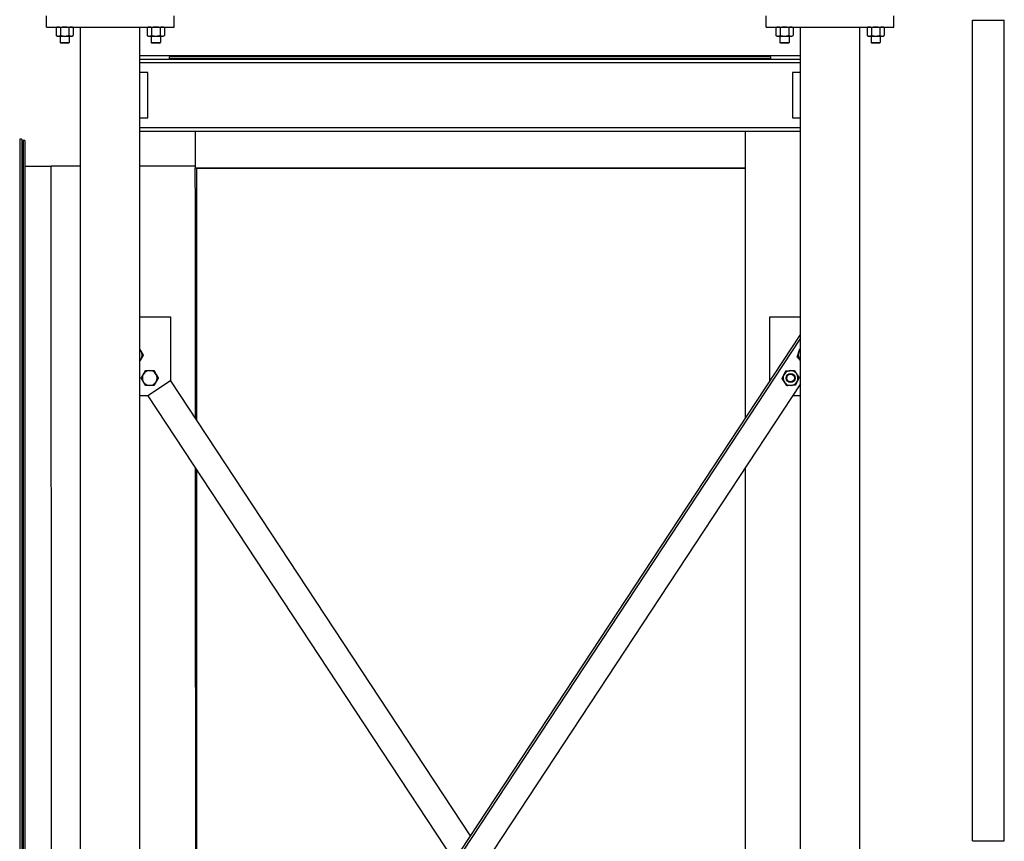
# Model space of a CAD drawing. Header units: inches. Extents: x 36 to 1719, y -84 to 1122.
# Tile 445 of 550: x 1470 to 1578, y 313 to 403. Entities that reach past the tile are written whole.
import ezdxf

# ---------------------------------------------------------------- set-up
doc = ezdxf.new("R2010")
doc.units = ezdxf.units.IN
doc.header["$LTSCALE"] = 48
doc.header["$MEASUREMENT"] = 0
doc.layers.add('Visible (ANSI)', color=7, linetype='Continuous', lineweight=30)

msp = doc.modelspace()

# ---------------------------------------------------------------- linework, layer by layer
at = {"layer": 'Visible (ANSI)'}
for p, q in [((1472.59812, 402.54693), (1472.59812, 403.79693)), ((1486.59812, 402.54693), (1486.59812, 403.79693)), ((1551.59812, 402.54693), (1551.59812, 403.79693)), ((1565.59812, 402.54693), (1565.59812, 403.79693)), ((1574.21812, 313.29093), (1574.21812, 403.29693)), ((1574.21812, 403.29693), (1577.71812, 403.29693)), ((1577.71812, 313.29093), (1577.71812, 403.29693)), ((1472.59812, 402.54693), (1486.59812, 402.54693)), ((1473.78562, 402.54693), (1473.65993, 402.48832)), ((1473.65993, 402.48832), (1473.65993, 401.62154)), ((1474.12902, 402.48832), (1474.12902, 401.62154)), ((1475.06722, 402.48832), (1475.06722, 401.62154)), ((1475.41062, 402.54693), (1475.53631, 402.48832)), ((1475.53631, 402.48832), (1475.53631, 401.62154)), ((1476.34812, 241.60943), (1476.34812, 402.54693)), ((1482.84812, 241.60943), (1482.84812, 402.54693)), ((1483.78562, 402.54693), (1483.65993, 402.48832)), ((1483.65993, 402.48832), (1483.65993, 401.62154)), ((1484.12902, 402.48832), (1484.12902, 401.62154)), ((1485.06722, 402.48832), (1485.06722, 401.62154)), ((1485.41062, 402.54693), (1485.53631, 402.48832)), ((1485.53631, 402.48832), (1485.53631, 401.62154)), ((1551.59812, 402.54693), (1565.59812, 402.54693)), ((1552.78562, 402.54693), (1552.65993, 402.48832)), ((1552.65993, 402.48832), (1552.65993, 401.62154)), ((1553.12902, 402.48832), (1553.12902, 401.62154)), ((1554.06722, 402.48832), (1554.06722, 401.62154)), ((1554.41062, 402.54693), (1554.53631, 402.48832)), ((1554.53631, 402.48832), (1554.53631, 401.62154)), ((1555.34812, 241.60943), (1555.34812, 402.54693)), ((1561.84812, 241.60943), (1561.84812, 402.54693)), ((1562.78562, 402.54693), (1562.65993, 402.48832)), ((1562.65993, 402.48832), (1562.65993, 401.62154)), ((1563.12902, 402.48832), (1563.12902, 401.62154)), ((1564.06722, 402.48832), (1564.06722, 401.62154)), ((1564.41062, 402.54693), (1564.53631, 402.48832)), ((1564.53631, 402.48832), (1564.53631, 401.62154)), ((1473.78562, 401.56293), (1473.65993, 401.62154)), ((1473.78562, 401.56293), (1473.89447, 401.56293)), ((1473.89447, 401.56293), (1474.59812, 401.56293)), ((1474.09812, 401.56293), (1474.09812, 400.87362)), ((1474.59812, 401.56293), (1475.30177, 401.56293)), ((1475.09812, 401.56293), (1475.09812, 400.87362)), ((1475.30177, 401.56293), (1475.41062, 401.56293)), ((1475.41062, 401.56293), (1475.53631, 401.62154)), ((1483.78562, 401.56293), (1483.65993, 401.62154)), ((1483.78562, 401.56293), (1483.89447, 401.56293)), ((1483.89447, 401.56293), (1484.59812, 401.56293)), ((1484.09812, 401.56293), (1484.09812, 400.87362)), ((1484.59812, 401.56293), (1485.30177, 401.56293)), ((1485.09812, 401.56293), (1485.09812, 400.87362)), ((1485.30177, 401.56293), (1485.41062, 401.56293)), ((1485.41062, 401.56293), (1485.53631, 401.62154)), ((1552.78562, 401.56293), (1552.65993, 401.62154)), ((1552.78562, 401.56293), (1552.89447, 401.56293)), ((1552.89447, 401.56293), (1553.59812, 401.56293)), ((1553.09812, 401.56293), (1553.09812, 400.87362)), ((1553.59812, 401.56293), (1554.30177, 401.56293)), ((1554.09812, 401.56293), (1554.09812, 400.87362)), ((1554.30177, 401.56293), (1554.41062, 401.56293)), ((1554.41062, 401.56293), (1554.53631, 401.62154)), ((1562.78562, 401.56293), (1562.65993, 401.62154)), ((1562.78562, 401.56293), (1562.89447, 401.56293)), ((1562.89447, 401.56293), (1563.59812, 401.56293)), ((1563.09812, 401.56293), (1563.09812, 400.87362)), ((1563.59812, 401.56293), (1564.30177, 401.56293)), ((1564.09812, 401.56293), (1564.09812, 400.87362)), ((1564.30177, 401.56293), (1564.41062, 401.56293)), ((1564.41062, 401.56293), (1564.53631, 401.62154)), ((1474.1748, 400.79693), (1474.09812, 400.87362)), ((1474.09812, 400.87362), (1475.09812, 400.87362)), ((1475.02143, 400.79693), (1474.1748, 400.79693)), ((1475.02143, 400.79693), (1475.09812, 400.87362)), ((1484.1748, 400.79693), (1484.09812, 400.87362)), ((1484.09812, 400.87362), (1485.09812, 400.87362)), ((1485.02143, 400.79693), (1484.1748, 400.79693)), ((1485.02143, 400.79693), (1485.09812, 400.87362)), ((1553.1748, 400.79693), (1553.09812, 400.87362)), ((1553.09812, 400.87362), (1554.09812, 400.87362)), ((1554.02143, 400.79693), (1553.1748, 400.79693)), ((1554.02143, 400.79693), (1554.09812, 400.87362)), ((1563.1748, 400.79693), (1563.09812, 400.87362)), ((1563.09812, 400.87362), (1564.09812, 400.87362)), ((1564.02143, 400.79693), (1563.1748, 400.79693)), ((1564.02143, 400.79693), (1564.09812, 400.87362)), ((1482.84812, 399.42193), (1555.34812, 399.42193)), ((1482.84812, 399.04693), (1555.34812, 399.04693)), ((1552.09912, 399.29693), (1486.09912, 399.29693)), ((1486.09912, 399.10943), (1486.09912, 399.29693)), ((1486.09912, 399.10943), (1552.09912, 399.10943)), ((1488.91162, 399.10943), (1488.91162, 399.04693)), ((1549.28662, 399.10943), (1549.28662, 399.04693)), ((1552.09912, 399.10943), (1552.09912, 399.29693)), ((1482.84812, 398.64693), (1555.34812, 398.64693)), ((1483.72062, 397.58193), (1482.84812, 397.58193)), ((1483.72062, 392.58193), (1483.72062, 397.58193)), ((1554.47562, 397.58193), (1554.47562, 392.58193)), ((1555.34812, 397.58193), (1554.47562, 397.58193)), ((1482.84812, 392.58193), (1483.72062, 392.58193)), ((1554.47562, 392.58193), (1555.34812, 392.58193)), ((1482.84812, 391.51693), (1555.34812, 391.51693)), ((1469.66162, 390.26568), (1469.66162, 267.20328)), ((1469.85162, 390.26568), (1469.66162, 390.26568)), ((1469.85162, 390.26568), (1469.91162, 390.26568)), ((1469.91162, 390.26568), (1469.91162, 267.20328)), ((1470.22412, 390.10943), (1470.03662, 390.10943)), ((1470.03662, 390.10943), (1470.03662, 267.35943)), ((1470.22412, 390.10943), (1470.22412, 267.35943)), ((1482.84812, 391.11693), (1555.34812, 391.11693)), ((1488.91162, 391.11693), (1488.91162, 387.10943)), ((1549.28662, 391.11693), (1549.28662, 387.10943)), ((1470.22412, 387.29693), (1473.11408, 387.29693)), ((1476.34812, 387.29693), (1473.11408, 387.29693)), ((1488.91162, 387.29693), (1482.84812, 387.29693)), ((1488.91162, 387.10943), (1549.28662, 387.10943)), ((1489.09912, 387.10943), (1489.09912, 387.06515)), ((1489.09912, 387.06515), (1549.28662, 387.06515)), ((1489.09912, 359.38689), (1489.09912, 387.06515)), ((1549.28662, 387.10943), (1549.28662, 387.06515)), ((1549.28662, 387.06515), (1549.28662, 359.67463)), ((1482.84812, 370.75759), (1486.22062, 370.75759)), ((1486.22062, 370.75759), (1486.22062, 363.75759)), ((1551.97562, 370.75759), (1555.34812, 370.75759)), ((1551.97562, 363.75759), (1551.97562, 370.75759)), ((1555.27575, 368.76849), (1482.84812, 258.79481)), ((1555.27575, 368.76849), (1555.32586, 368.73549)), ((1555.34812, 368.72083), (1555.32586, 368.73549)), ((1555.34812, 368.42385), (1482.84812, 258.34028)), ((1555.34812, 363.42405), (1482.92049, 253.45036)), ((1486.22062, 363.75759), (1483.71517, 362.10752)), ((1486.22062, 363.75759), (1519.09812, 313.83659)), ((1483.71517, 362.10752), (1482.84812, 362.10752)), ((1483.71517, 362.10752), (1517.30204, 311.10943)), ((1555.34812, 362.10752), (1554.48107, 362.10752)), ((1489.09912, 270.31515), (1489.09912, 353.93257)), ((1549.28662, 354.2203), (1549.28662, 299.31515)), ((1574.21812, 313.29093), (1577.71812, 313.29093))]:
    msp.add_line(p, q, dxfattribs=at)
for radius in [0.50016, 0.5, 0.42332]:
    msp.add_circle((1554.26217, 364.04778), radius, dxfattribs=at)
for centre, radius, start, end in [((1482.28401, 366.55323), 0.8125, 30, 46.0292092), ((1482.28401, 366.55323), 0.8125, 330, 30), ((1555.91223, 366.55323), 0.8125, 162.5768275, 222.5768275), ((1555.91223, 366.55323), 0.8125, 133.9707908, 162.5768275), ((1482.28401, 366.55323), 0.8125, 313.9707908, 330), ((1555.91223, 366.55323), 0.8125, 222.5768275, 226.0292092), ((1483.93407, 364.04778), 0.8125, 150, 210), ((1483.93407, 364.04778), 0.8125, 90, 150), ((1483.93407, 364.04778), 0.8125, 30, 90), ((1483.93407, 364.04778), 0.8125, 330, 30), ((1554.26217, 364.04778), 0.8125, 153.6646416, 213.6646416), ((1554.26217, 364.04778), 0.8125, 93.6646416, 153.6646416), ((1554.26217, 364.04778), 0.8125, 33.6646416, 93.6646416), ((1554.26217, 364.04778), 0.8125, 333.6646416, 33.6646416), ((1483.93407, 364.04778), 0.8125, 210, 270), ((1483.93407, 364.04778), 0.8125, 270, 330), ((1554.26217, 364.04778), 0.8125, 213.6646416, 273.6646416), ((1554.26217, 364.04778), 0.8125, 273.6646416, 333.6646416), ((1469.34912, 325.29693), 6.25, 83.6846844, 84.8363929), ((1469.34912, 325.29693), 2.75, 75.5224878, 78.1971083)]:
    msp.add_arc(centre, radius, start, end, dxfattribs=at)
for points, weights in [([(1473.89447, 402.54693), (1473.78562, 402.54693), (1473.65993, 402.48832)], [1, 1.0379548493, 1]), ([(1474.12902, 402.48832), (1474.00333, 402.54693), (1473.89447, 402.54693)], [1, 1.0379548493, 1]), ([(1474.59812, 402.54693), (1474.38041, 402.54693), (1474.12902, 402.48832)], [1, 1.0379548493, 1]), ([(1475.06722, 402.48832), (1474.81583, 402.54693), (1474.59812, 402.54693)], [1, 1.0379548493, 1]), ([(1475.30177, 402.54693), (1475.19291, 402.54693), (1475.06722, 402.48832)], [1, 1.0379548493, 1]), ([(1475.53631, 402.48832), (1475.41062, 402.54693), (1475.30177, 402.54693)], [1, 1.0379548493, 1]), ([(1483.89447, 402.54693), (1483.78562, 402.54693), (1483.65993, 402.48832)], [1, 1.0379548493, 1]), ([(1484.12902, 402.48832), (1484.00333, 402.54693), (1483.89447, 402.54693)], [1, 1.0379548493, 1]), ([(1484.59812, 402.54693), (1484.38041, 402.54693), (1484.12902, 402.48832)], [1, 1.0379548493, 1]), ([(1485.06722, 402.48832), (1484.81583, 402.54693), (1484.59812, 402.54693)], [1, 1.0379548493, 1]), ([(1485.30177, 402.54693), (1485.19291, 402.54693), (1485.06722, 402.48832)], [1, 1.0379548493, 1]), ([(1485.53631, 402.48832), (1485.41062, 402.54693), (1485.30177, 402.54693)], [1, 1.0379548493, 1]), ([(1552.89447, 402.54693), (1552.78562, 402.54693), (1552.65993, 402.48832)], [1, 1.0379548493, 1]), ([(1553.12902, 402.48832), (1553.00333, 402.54693), (1552.89447, 402.54693)], [1, 1.0379548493, 1]), ([(1553.59812, 402.54693), (1553.38041, 402.54693), (1553.12902, 402.48832)], [1, 1.0379548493, 1]), ([(1554.06722, 402.48832), (1553.81583, 402.54693), (1553.59812, 402.54693)], [1, 1.0379548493, 1]), ([(1554.30177, 402.54693), (1554.19291, 402.54693), (1554.06722, 402.48832)], [1, 1.0379548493, 1]), ([(1554.53631, 402.48832), (1554.41062, 402.54693), (1554.30177, 402.54693)], [1, 1.0379548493, 1]), ([(1562.89447, 402.54693), (1562.78562, 402.54693), (1562.65993, 402.48832)], [1, 1.0379548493, 1]), ([(1563.12902, 402.48832), (1563.00333, 402.54693), (1562.89447, 402.54693)], [1, 1.0379548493, 1]), ([(1563.59812, 402.54693), (1563.38041, 402.54693), (1563.12902, 402.48832)], [1, 1.0379548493, 1]), ([(1564.06722, 402.48832), (1563.81583, 402.54693), (1563.59812, 402.54693)], [1, 1.0379548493, 1]), ([(1564.30177, 402.54693), (1564.19291, 402.54693), (1564.06722, 402.48832)], [1, 1.0379548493, 1]), ([(1564.53631, 402.48832), (1564.41062, 402.54693), (1564.30177, 402.54693)], [1, 1.0379548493, 1]), ([(1473.65993, 401.62154), (1473.78562, 401.56293), (1473.89447, 401.56293)], [1, 1.0379548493, 1]), ([(1473.89447, 401.56293), (1474.00333, 401.56293), (1474.12902, 401.62154)], [1, 1.0379548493, 1]), ([(1474.12902, 401.62154), (1474.38041, 401.56293), (1474.59812, 401.56293)], [1, 1.0379548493, 1]), ([(1474.59812, 401.56293), (1474.81583, 401.56293), (1475.06722, 401.62154)], [1, 1.0379548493, 1]), ([(1475.06722, 401.62154), (1475.19291, 401.56293), (1475.30177, 401.56293)], [1, 1.0379548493, 1]), ([(1475.30177, 401.56293), (1475.41062, 401.56293), (1475.53631, 401.62154)], [1, 1.0379548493, 1]), ([(1483.65993, 401.62154), (1483.78562, 401.56293), (1483.89447, 401.56293)], [1, 1.0379548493, 1]), ([(1483.89447, 401.56293), (1484.00333, 401.56293), (1484.12902, 401.62154)], [1, 1.0379548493, 1]), ([(1484.12902, 401.62154), (1484.38041, 401.56293), (1484.59812, 401.56293)], [1, 1.0379548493, 1]), ([(1484.59812, 401.56293), (1484.81583, 401.56293), (1485.06722, 401.62154)], [1, 1.0379548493, 1]), ([(1485.06722, 401.62154), (1485.19291, 401.56293), (1485.30177, 401.56293)], [1, 1.0379548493, 1]), ([(1485.30177, 401.56293), (1485.41062, 401.56293), (1485.53631, 401.62154)], [1, 1.0379548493, 1]), ([(1552.65993, 401.62154), (1552.78562, 401.56293), (1552.89447, 401.56293)], [1, 1.0379548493, 1]), ([(1552.89447, 401.56293), (1553.00333, 401.56293), (1553.12902, 401.62154)], [1, 1.0379548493, 1]), ([(1553.12902, 401.62154), (1553.38041, 401.56293), (1553.59812, 401.56293)], [1, 1.0379548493, 1]), ([(1553.59812, 401.56293), (1553.81583, 401.56293), (1554.06722, 401.62154)], [1, 1.0379548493, 1]), ([(1554.06722, 401.62154), (1554.19291, 401.56293), (1554.30177, 401.56293)], [1, 1.0379548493, 1]), ([(1554.30177, 401.56293), (1554.41062, 401.56293), (1554.53631, 401.62154)], [1, 1.0379548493, 1]), ([(1562.65993, 401.62154), (1562.78562, 401.56293), (1562.89447, 401.56293)], [1, 1.0379548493, 1]), ([(1562.89447, 401.56293), (1563.00333, 401.56293), (1563.12902, 401.62154)], [1, 1.0379548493, 1]), ([(1563.12902, 401.62154), (1563.38041, 401.56293), (1563.59812, 401.56293)], [1, 1.0379548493, 1]), ([(1563.59812, 401.56293), (1563.81583, 401.56293), (1564.06722, 401.62154)], [1, 1.0379548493, 1]), ([(1564.06722, 401.62154), (1564.19291, 401.56293), (1564.30177, 401.56293)], [1, 1.0379548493, 1]), ([(1564.30177, 401.56293), (1564.41062, 401.56293), (1564.53631, 401.62154)], [1, 1.0379548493, 1]), ([(1482.84812, 367.20116), (1482.91983, 367.07695), (1482.98765, 366.95948)], [1.01798626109, 1.02331444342, 1]), ([(1482.98765, 366.95948), (1483.09651, 366.77093), (1483.2222, 366.55323)], [1, 1.0379548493, 1]), ([(1483.2222, 366.55323), (1483.09651, 366.33552), (1482.98765, 366.14698)], [1, 1.0379548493, 1]), ([(1554.99655, 366.34894), (1555.07182, 366.58879), (1555.13701, 366.79651)], [1, 1.0379548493, 1]), ([(1555.31393, 366.00351), (1555.16663, 366.16382), (1554.99655, 366.34894)], [1, 1.0379548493, 1]), ([(1555.13701, 366.79651), (1555.2022, 367.00423), (1555.27747, 367.24409)], [1, 1.0379548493, 1]), ([(1555.27747, 367.24409), (1555.31345, 367.25211), (1555.34812, 367.25985)], [1, 1.005390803, 1.00925027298]), ([(1482.98765, 366.14698), (1482.91983, 366.0295), (1482.84812, 365.9053)], [1, 1.02331444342, 1.01798626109]), ([(1555.34812, 365.9663), (1555.33101, 365.98492), (1555.31393, 366.00351)], [1.00756026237, 1.00425776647, 1]), ([(1482.99588, 364.04778), (1483.12157, 364.26548), (1483.23043, 364.45403)], [1, 1.0379548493, 1]), ([(1483.23043, 364.45403), (1483.33928, 364.64257), (1483.46498, 364.86028)], [1, 1.0379548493, 1]), ([(1483.46498, 364.86028), (1483.71637, 364.86028), (1483.93407, 364.86028)], [1, 1.0379548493, 1]), ([(1483.93407, 364.86028), (1484.15178, 364.86028), (1484.40317, 364.86028)], [1, 1.0379548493, 1]), ([(1484.40317, 364.86028), (1484.52887, 364.64257), (1484.63772, 364.45403)], [1, 1.0379548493, 1]), ([(1484.63772, 364.45403), (1484.74657, 364.26548), (1484.87227, 364.04778)], [1, 1.0379548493, 1]), ([(1553.32589, 363.98781), (1553.43741, 364.21311), (1553.53399, 364.40822)], [1, 1.0379548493, 1]), ([(1553.53399, 364.40822), (1553.63057, 364.60333), (1553.7421, 364.82863)], [1, 1.0379548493, 1]), ([(1553.7421, 364.82863), (1553.99297, 364.8447), (1554.21023, 364.85861)], [1, 1.0379548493, 1]), ([(1554.21023, 364.85861), (1554.4275, 364.87253), (1554.67837, 364.8886)], [1, 1.0379548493, 1]), ([(1554.67837, 364.8886), (1554.81772, 364.67937), (1554.93841, 364.49817)], [1, 1.0379548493, 1]), ([(1554.93841, 364.49817), (1555.05909, 364.31697), (1555.19844, 364.10774)], [1, 1.0379548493, 1]), ([(1483.23043, 363.64153), (1483.12157, 363.83007), (1482.99588, 364.04778)], [1, 1.0379548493, 1]), ([(1483.46498, 363.23528), (1483.33928, 363.45298), (1483.23043, 363.64153)], [1, 1.0379548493, 1]), ([(1483.93407, 363.23528), (1483.71637, 363.23528), (1483.46498, 363.23528)], [1, 1.0379548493, 1]), ([(1484.40317, 363.23528), (1484.15178, 363.23528), (1483.93407, 363.23528)], [1, 1.0379548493, 1]), ([(1484.63772, 363.64153), (1484.52887, 363.45298), (1484.40317, 363.23528)], [1, 1.0379548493, 1]), ([(1484.87227, 364.04778), (1484.74657, 363.83007), (1484.63772, 363.64153)], [1, 1.0379548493, 1]), ([(1553.58592, 363.59738), (1553.46524, 363.77858), (1553.32589, 363.98781)], [1, 1.0379548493, 1]), ([(1553.84596, 363.20695), (1553.70661, 363.41618), (1553.58592, 363.59738)], [1, 1.0379548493, 1]), ([(1554.3141, 363.23694), (1554.09683, 363.22302), (1553.84596, 363.20695)], [1, 1.0379548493, 1]), ([(1554.78224, 363.26692), (1554.53136, 363.25085), (1554.3141, 363.23694)], [1, 1.0379548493, 1]), ([(1554.99034, 363.68733), (1554.89376, 363.49222), (1554.78224, 363.26692)], [1, 1.0379548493, 1]), ([(1555.19844, 364.10774), (1555.08692, 363.88244), (1554.99034, 363.68733)], [1, 1.0379548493, 1])]:
    msp.add_rational_spline(points, weights, degree=2, dxfattribs=at)
for points, knots in [([(1473.22412, 270.35943), (1473.22411, 270.36594), (1473.2241, 270.37246), (1473.22233, 271.60685), (1473.22057, 272.83471), (1473.21705, 275.29163), (1473.2153, 276.51762), (1473.21005, 280.2109), (1473.20661, 282.65245), (1473.19634, 290.08278), (1473.18992, 294.90387), (1473.17128, 309.85074), (1473.16098, 319.44308), (1473.13451, 348.59705), (1473.12273, 368.45959), (1473.11408, 387.29693)], [-0.049662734, -0.049662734, -0.049662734, -0.049662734, 0, 0, 9.356350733, 9.356350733, 18.721757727, 18.721757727, 37.510419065, 37.510419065, 75.449486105, 75.449486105, 152.202301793, 152.202301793, 302.045263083, 302.045263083, 302.045263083, 302.045263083]), ([(1488.94933, 359.61433), (1488.94377, 368.77223), (1488.9398, 377.92988), (1488.93663, 387.08733), (1488.93663, 387.0947), (1488.93662, 387.10206), (1488.93662, 387.10943)], [233.376691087, 233.376691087, 233.376691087, 233.376691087, 305.177624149, 305.177624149, 305.177624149, 305.23537017, 305.23537017, 305.23537017, 305.23537017]), ([(1489.09912, 270.31515), (1489.06455, 282.70733), (1489.03154, 295.10203), (1489.00837, 307.49724), (1488.97931, 323.04983), (1488.96342, 338.6027), (1488.95284, 354.15466)], [0, 0, 0, 0, 97.177349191, 97.177349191, 97.177349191, 219.108239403, 219.108239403, 219.108239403, 219.108239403])]:
    msp.add_open_spline(points, degree=3, knots=knots, dxfattribs=at)

doc.saveas('drawing.dxf')
